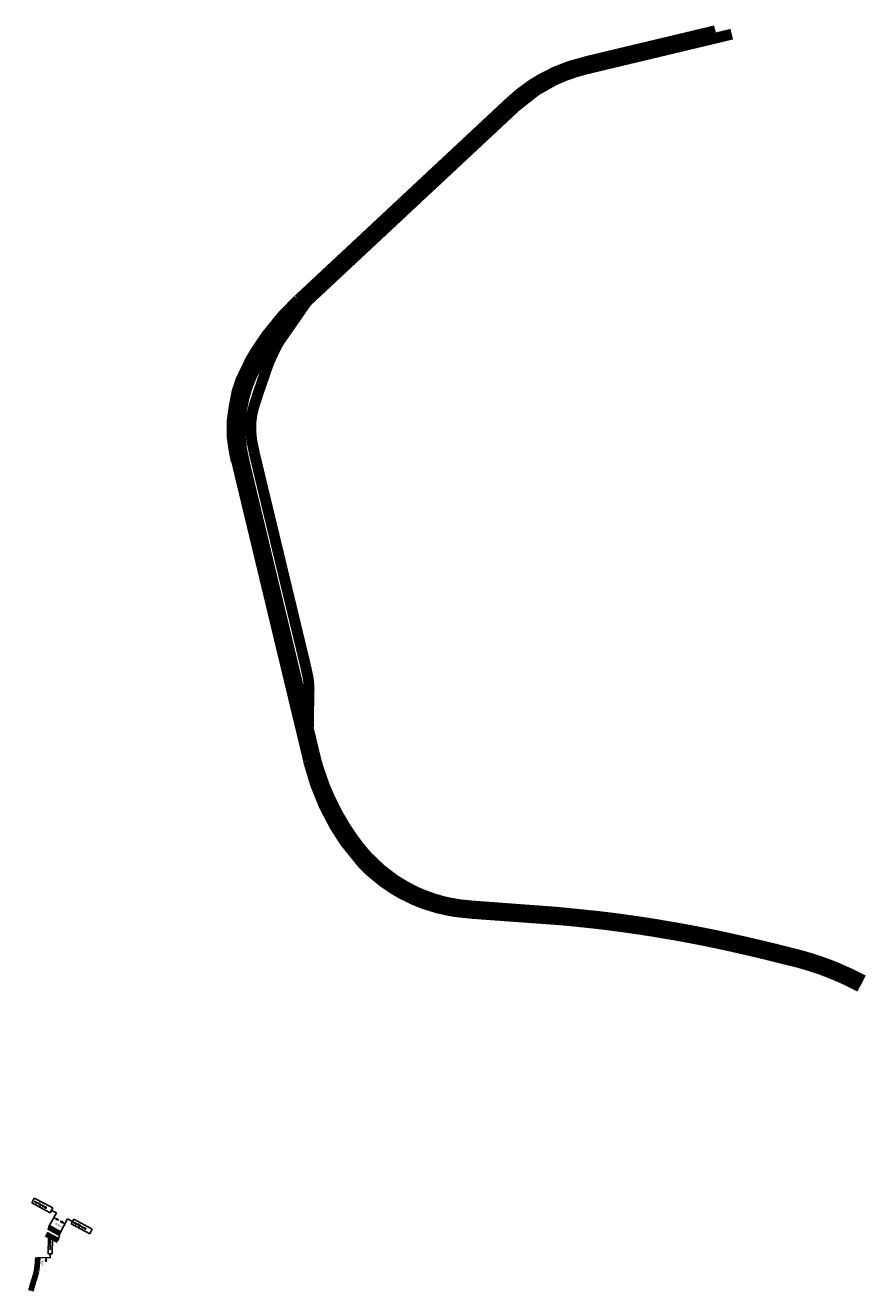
# Model space of a CAD drawing. Header units: millimetres. Extents: x 96940 to 101272, y 432237 to 434659.
# Tile 397 of 398: x 99904 to 100292, y 433764 to 434347. Entities that reach past the tile are written whole.
import ezdxf
from ezdxf.enums import TextEntityAlignment as Align

# ---------------------------------------------------------------- set-up
doc = ezdxf.new("R2010")
doc.units = ezdxf.units.MM
doc.layers.add('R_BN_T_N_Constructiecode_810', color=51, linetype='Continuous', plot=False)
doc.layers.add('R_BN_T_N_Constructiecode_815', color=71, linetype='Continuous', plot=False)
doc.layers.add('R_BN_T_N_Constructiecodes', color=7, linetype='Continuous')
doc.layers.add('R_BN_T_N_Spoor', color=3, linetype='Continuous')
doc.styles.add('ISO', font='iso.shx')
doc.styles.get("Standard").update_dxf_attribs({"font": 'romans.shx'})

# ---------------------------------------------------------------- blocks, each defined once
blk = doc.blocks.new('WG_RECHTS_BVN')
blk.add_hatch(color=1).paths.add_polyline_path([(-1.25, 5.31), (-1.25, 5), (-1.25, 4.69), (-2.5, 5)])
blk.add_hatch(color=1).paths.add_polyline_path([(-1.25, 5.31), (-1.25, 5), (-1.25, 4.69), (-2.5, 5)])
blk.add_hatch(color=1).paths.add_polyline_path([(-1.25, 5.31), (-1.25, 5), (-1.25, 4.69), (-2.5, 5)])
blk.add_hatch(color=1).paths.add_polyline_path([(-1.25, 5.31), (-1.25, 5), (-1.25, 4.69), (-2.5, 5)])
for p, q in [((0, 0), (0, 7.5)), ((0, 0), (0, 7.5)), ((0, 0), (0, 7.5)), ((0, 0), (0, 7.5)), ((0, 7.5), (2.5, 7.5)), ((0, 7.5), (2.5, 7.5)), ((0, 7.5), (2.5, 7.5)), ((0, 7.5), (2.5, 7.5)), ((12.17, 8.75), (2.5, 8.75)), ((2.5, 6.25), (2.5, 8.75)), ((12.17, 6.25), (2.5, 6.25)), ((12.17, 6.25), (12.17, 8.75)), ((-1.25, 5.31), (-2.5, 5)), ((-1.25, 5.31), (-2.5, 5)), ((-1.25, 5.31), (-2.5, 5)), ((-1.25, 5.31), (-2.5, 5)), ((-2.5, 5), (-1.25, 4.69)), ((-2.5, 5), (-1.25, 4.69)), ((-2.5, 5), (-1.25, 4.69)), ((-2.5, 5), (-1.25, 4.69)), ((-1.25, 5.31), (-1.25, 5)), ((-1.25, 5.31), (-1.25, 5)), ((-1.25, 5.31), (-1.25, 5)), ((-1.25, 5.31), (-1.25, 5)), ((-1.25, 5), (0, 5)), ((-1.25, 5), (0, 5)), ((-1.25, 5), (0, 5)), ((-1.25, 5), (0, 5)), ((-1.25, 5), (-1.25, 4.69)), ((-1.25, 5), (-1.25, 4.69)), ((-1.25, 5), (-1.25, 4.69)), ((-1.25, 5), (-1.25, 4.69))]:
    blk.add_line(p, q)
at = {"color": 1}
blk.add_text('werkgrens', height=1, dxfattribs=at).set_placement((3, 7.5), align=Align.MIDDLE_LEFT)
at = {"style": 'ISO'}
blk.add_attdef('CONSTR.CODE', text='', height=1, dxfattribs=at).set_placement((-10.07, 5), align=Align.MIDDLE_LEFT)
blk = doc.blocks.new('WG_LINKS_BVN')
blk.add_hatch(color=1).paths.add_polyline_path([(1.25, 5.31), (1.25, 5), (1.25, 4.69), (2.5, 5)])
blk.add_hatch(color=1).paths.add_polyline_path([(1.25, 5.31), (1.25, 5), (1.25, 4.69), (2.5, 5)])
blk.add_hatch(color=1).paths.add_polyline_path([(1.25, 5.31), (1.25, 5), (1.25, 4.69), (2.5, 5)])
blk.add_hatch(color=1).paths.add_polyline_path([(1.25, 5.31), (1.25, 5), (1.25, 4.69), (2.5, 5)])
for p, q in [((-12.17, 8.75), (-2.5, 8.75)), ((-12.17, 6.25), (-12.17, 8.75)), ((-12.17, 6.25), (-2.5, 6.25)), ((-2.5, 6.25), (-2.5, 8.75)), ((0, 7.5), (-2.5, 7.5)), ((0, 7.5), (-2.5, 7.5)), ((0, 7.5), (-2.5, 7.5)), ((0, 7.5), (-2.5, 7.5)), ((0, 0), (0, 7.5)), ((0, 0), (0, 7.5)), ((0, 0), (0, 7.5)), ((0, 0), (0, 7.5)), ((1.25, 5), (0, 5)), ((1.25, 5), (0, 5)), ((1.25, 5), (0, 5)), ((1.25, 5), (0, 5)), ((1.25, 5.31), (1.25, 5)), ((1.25, 5.31), (1.25, 5)), ((1.25, 5.31), (1.25, 5)), ((1.25, 5.31), (1.25, 5)), ((1.25, 5.31), (2.5, 5)), ((1.25, 5.31), (2.5, 5)), ((1.25, 5.31), (2.5, 5)), ((1.25, 5.31), (2.5, 5)), ((2.5, 5), (1.25, 4.69)), ((2.5, 5), (1.25, 4.69)), ((2.5, 5), (1.25, 4.69)), ((2.5, 5), (1.25, 4.69)), ((1.25, 5), (1.25, 4.69)), ((1.25, 5), (1.25, 4.69)), ((1.25, 5), (1.25, 4.69)), ((1.25, 5), (1.25, 4.69))]:
    blk.add_line(p, q)
at = {"color": 1}
blk.add_text('werkgrens', height=1, dxfattribs=at).set_placement((-11.67, 7.5), align=Align.MIDDLE_LEFT)
at = {"style": 'ISO'}
blk.add_attdef('CONSTR.CODE', text='', height=1, dxfattribs=at).set_placement((3, 5), align=Align.MIDDLE_LEFT)

msp = doc.modelspace()

# ---------------------------------------------------------------- linework, layer by layer
at = {"layer": 'R_BN_T_N_Constructiecode_810', "color": 1, "lineweight": 140}
for p, q in [((99909.12399, 433773.40928), (99909.48565, 433775.61855)), ((99909.48565, 433775.61855), (99909.76267, 433779.60848)), ((99907.3875, 433767.06188), (99908.14986, 433769.59175)), ((99908.14986, 433769.59175), (99908.674, 433771.49538)), ((99908.674, 433771.49538), (99909.12399, 433773.40928)), ((99906.50396, 433764.39523), (99907.3875, 433767.06188))]:
    msp.add_line(p, q, dxfattribs=at)
at = {"layer": 'R_BN_T_N_Constructiecode_815', "lineweight": 140}
for p, q in [((99919.96646, 433790.78482), (99914.76242, 433793.57259)), ((99913.66701, 433790.41572), (99919.18031, 433787.46228))]:
    msp.add_line(p, q, dxfattribs=at)
at = {"layer": 'R_BN_T_N_Constructiecodes', "color": 0, "linetype": 'ByBlock'}
msp.add_line((99919.96646, 433790.78482), (99919.18031, 433787.46228), dxfattribs=at)
at = {"layer": 'R_BN_T_N_Spoor', "const_width": 5}
for points in [[(100161.58323, 434329.8513), (100221.47954, 434344.16593)], [(100221.91975, 434340.88353), (100162.44152, 434326.66921)], [(100029.61598, 434220.37639), (100126.66654, 434311.02199)], [(100128.86672, 434308.56142), (100038.8945, 434224.52706)], [(100010.49927, 434175.51975), (100014.41229, 434186.84782)], [(100032.98479, 434051.7059), (100009.2729, 434150.22979)], [(100034.31204, 434008.4506), (100001.18996, 434146.37337)], [(100004.76535, 434145.61732), (100032.36407, 434030.69426)], [(100258.7087, 433919.11313), (100249.21334, 433921.52622), (100239.85092, 433923.74274), (100234.1165, 433925.08647), (100223.43072, 433927.44945), (100214.99309, 433929.17438), (100206.20804, 433930.83946), (100192.61334, 433933.15548), (100184.14918, 433934.43888), (100175.62086, 433935.60989), (100167.50424, 433936.61116), (100149.32304, 433938.45611), (100109.66855, 433941.40716)], [(100108.14143, 433938.10966), (100150.19593, 433935.06727), (100156.88437, 433934.43923), (100165.67701, 433933.50009), (100171.65571, 433932.78758), (100178.38424, 433931.91383), (100183.96659, 433931.13093), (100192.71389, 433929.79784), (100205.09225, 433927.68807), (100215.93289, 433925.62347), (100226.22059, 433923.47484), (100237.48754, 433920.91044), (100246.01411, 433918.86865), (100257.76712, 433915.94754)]]:
    msp.add_lwpolyline(points, dxfattribs=at)
at = {"layer": 'R_BN_T_N_Spoor', "color": 4, "const_width": 5}
for points in [[(100229.01705, 434342.58584), (100221.88151, 434340.87439)], [(100161.76547, 434329.84359), (100154.29809, 434327.75778), (100147.64089, 434325.16304), (100141.47216, 434322.04841), (100137.01143, 434319.31088), (100131.81542, 434315.52226), (100126.66654, 434311.02199)], [(100128.79846, 434308.6345), (100139.10411, 434316.73928), (100147.52735, 434321.47984), (100152.70458, 434323.68891), (100157.37129, 434325.27627), (100162.42986, 434326.71783)], [(100029.50424, 434220.40886), (100021.92681, 434212.5484), (100014.92717, 434203.90333), (100010.15346, 434196.85322), (100007.68245, 434192.70443), (100003.23349, 434183.52008), (100001.37367, 434177.90873), (100000.08409, 434171.10325), (99999.10106, 434164.13147), (99999.2284, 434156.82878), (100000.01221, 434151.27761), (100001.02896, 434146.13055)], [(100033.56012, 434219.54473), (100038.8945, 434224.52706)], [(100004.76535, 434145.61732), (100003.45262, 434152.19416), (100002.97067, 434156.81268), (100002.89563, 434163.24033), (100003.45788, 434169.29428), (100004.60004, 434175.14008), (100005.81879, 434179.38736), (100007.81208, 434184.63424), (100010.63412, 434190.32673), (100013.92023, 434195.9165), (100016.31001, 434199.5748), (100018.80734, 434203.09939), (100023.11651, 434208.58835), (100026.84231, 434212.83236), (100033.62838, 434219.47165)], [(100033.56012, 434219.54473), (100020.37618, 434200.5725), (100018.02662, 434195.8287), (100016.16541, 434191.76992), (100014.36503, 434186.86415)], [(100009.32152, 434150.24146), (100008.18278, 434155.62093), (100007.74454, 434160.03482), (100007.87186, 434164.51462), (100008.38482, 434168.06019), (100009.10157, 434171.02245), (100010.54653, 434175.50343)], [(100034.2276, 434022.02557), (100034.44182, 434035.26391), (100034.56786, 434040.97081), (100034.37571, 434044.46994), (100034.0747, 434046.62076), (100032.98479, 434051.7059)], [(100109.66855, 433941.40716), (100104.01331, 433941.96761), (100098.89578, 433942.85793), (100095.98028, 433943.54019), (100091.78699, 433944.75355), (100087.12547, 433946.44072), (100084.28242, 433947.65588), (100078.9419, 433950.35377), (100073.72623, 433953.57329), (100067.75683, 433958.10095), (100061.44561, 433964.13714), (100057.57639, 433968.69263), (100054.01993, 433973.5163), (100051.28493, 433977.63179), (100047.44917, 433984.16796), (100044.22887, 433990.58939), (100041.70177, 433996.49847), (100038.88114, 434004.53741), (100037.71824, 434008.57055), (100036.18654, 434014.9487), (100032.36407, 434030.69426)], [(100034.21481, 434008.42725), (100037.52933, 433997.38981), (100041.41373, 433987.75877), (100046.41863, 433978.16386), (100051.2022, 433970.71985), (100059.25468, 433960.77981), (100062.84368, 433957.27744), (100068.35636, 433952.72402), (100073.46008, 433949.23503), (100077.19594, 433947.05547), (100082.96847, 433944.23157), (100087.26206, 433942.51781), (100093.6652, 433940.51845), (100099.26305, 433939.27856), (100103.51153, 433938.63769), (100108.14872, 433938.2094)], [(100258.7087, 433919.11313), (100262.00421, 433918.23852), (100265.53288, 433917.20242), (100272.31385, 433914.90818), (100277.03204, 433913.06677), (100283.89217, 433910.0092), (100289.49232, 433907.15682)], [(100287.93041, 433904.24493), (100286.02927, 433905.24867), (100282.90768, 433906.81431), (100279.69427, 433908.31852), (100274.24718, 433910.63052), (100270.26646, 433912.13918), (100265.95043, 433913.60959), (100262.13076, 433914.77218), (100257.77944, 433915.996)]]:
    msp.add_lwpolyline(points, dxfattribs=at)

# ---------------------------------------------------------------- block references
at = {"layer": 'R_BN_T_N_Constructiecodes', "color": 0, "linetype": 'ByBlock'}
ref = msp.add_blockref('WG_LINKS_BVN', (99914.76242, 433793.57259), dxfattribs=dict(at, rotation=331.8223086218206))
ref.add_attrib('CONSTR.CODE', '826*', dxfattribs={"layer": '0', "height": 1, "rotation": 331.82230862, "style": 'ISO'}).set_placement((99917.82949, 433795.23936), align=Align.MIDDLE_LEFT)
at = {"layer": 'R_BN_T_N_Constructiecodes', "color": 0, "linetype": 'ByBlock', "rotation": 331.8296116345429}
msp.add_blockref('WG_RECHTS_BVN', (99919.96646, 433790.78482), dxfattribs=at)
at = {"layer": 'R_BN_T_N_Constructiecodes', "color": 0, "linetype": 'ByBlock'}
ref = msp.add_blockref('WG_LINKS_BVN', (99909.81634, 433779.60761), dxfattribs=dict(at, xscale=0.7500000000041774, yscale=0.7500000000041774, zscale=0.7500000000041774, rotation=269.079667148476))
ref.add_attrib('CONSTR.CODE', '826*', dxfattribs={"layer": '0', "height": 0.75, "rotation": 269.07966715, "style": 'ISO'}).set_placement((99911.98112, 433778.13526), align=Align.MIDDLE_LEFT)

doc.saveas('drawing.dxf')
